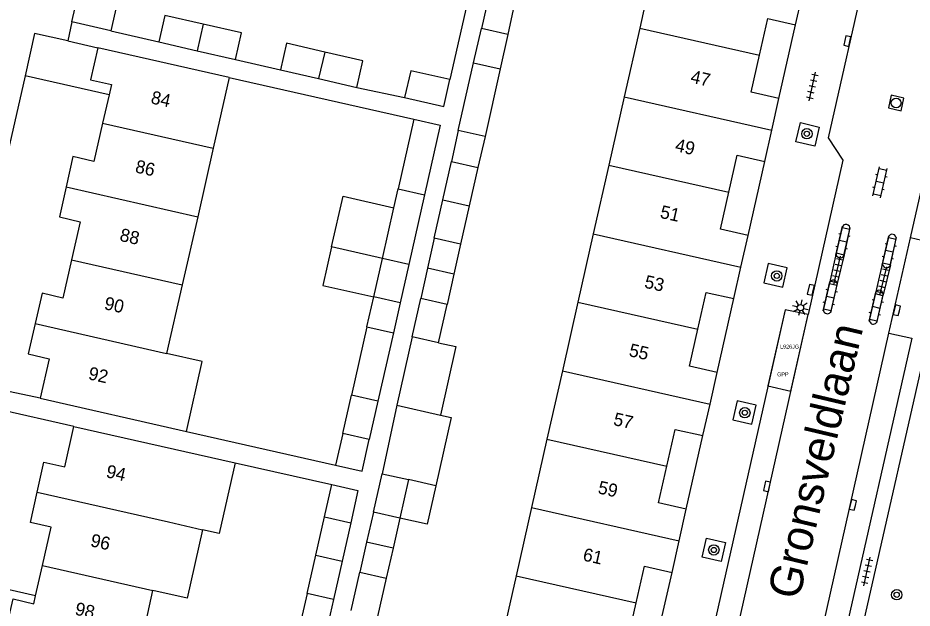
# Model space of a CAD drawing. Extents: x 128000 to 131008, y 398996 to 402500.
# Drawn here: x 128911 to 128979.8, y 399079.3 to 399124.7 of the extents above; entities that cross this region are included whole.
import ezdxf

# ---------------------------------------------------------------- set-up
doc = ezdxf.new("R2010")
doc.units = 0
for name, color, linetype in [('bp-anno-kenteken', 7, 'Continuous'), ('bp-grn-parkeervak', 7, 'Continuous'), ('gg-afsc-erfafscheiding', 7, 'Continuous'), ('gg-anno-huisnummerreeks BGT', 7, 'Continuous'), ('gg-anno-openbare ruimte label', 7, 'Continuous'), ('gg-bbg-bijgebouw', 7, 'Continuous'), ('gg-bbg-gedigitaliseerde bebouwing', 7, 'Continuous'), ('gg-bbg-gedigitaliseerde bijgebouw', 7, 'Continuous'), ('gg-bbg-hoofdgebouw', 7, 'Continuous'), ('gg-bbg-luifel en loopbrug', 7, 'Continuous'), ('gg-bbg-tussenscheiding', 7, 'Continuous'), ('gg-knt-verharding', 7, 'Continuous'), ('gg-knt-verharding nz', 7, 'Continuous'), ('gt-grn-weggrens', 7, 'Continuous'), ('gt-symb-boom', 7, 'Continuous'), ('gt-symb-klinker verharding', 7, 'Continuous'), ('gt-symb-kolk', 7, 'Continuous'), ('gt-symb-lichtmast', 7, 'Continuous'), ('gt-symb-rioolschacht', 7, 'Continuous'), ('gt-symb-tegel verharding', 7, 'Continuous'), ('kenmerkpunt gehandicapten parkeerplaats', 7, 'Continuous')]:
    doc.layers.add(name, color=color, linetype=linetype)

# ---------------------------------------------------------------- blocks, each defined once
blk = doc.blocks.new('gt0-BOOM')
at = {"layer": 'gt-symb-boom'}
for radius in [0.4, 0.2]:
    blk.add_circle((0, 0), radius, dxfattribs=at)
blk = doc.blocks.new('gt0-TEG1')
at = {"layer": 'gt-symb-tegel verharding'}
for p, q in [((-1.125, 0), (1.125, 0)), ((-0.9, -0.25), (-0.9, 0.25)), ((-0.45, -0.25), (-0.45, 0.25)), ((0, -0.25), (0, 0.25)), ((0.45, -0.25), (0.45, 0.25)), ((0.9, -0.25), (0.9, 0.25))]:
    blk.add_line(p, q, dxfattribs=at)
blk = doc.blocks.new('gt0-KL1')
at = {"layer": 'gt-symb-klinker verharding'}
for p, q in [((-1.15, 0.3), (1.15, 0.3)), ((-1, -0.3), (-1, 0.3)), ((-0.5, 0.3), (-0.5, 0.45)), ((0, -0.3), (0, 0.3)), ((0.5, 0.3), (0.5, 0.45)), ((1, -0.3), (1, 0.3)), ((-1.15, -0.3), (1.15, -0.3)), ((-0.5, -0.45), (-0.5, -0.3)), ((0.5, -0.45), (0.5, -0.3))]:
    blk.add_line(p, q, dxfattribs=at)
blk = doc.blocks.new('gt0-LMAST')
at = {"layer": 'gt-symb-lichtmast'}
for p, q in [((-0.182, 0.173), (-0.447, 0.438)), ((-0.005, 0.246), (-0.005, 0.621)), ((0.172, 0.173), (0.437, 0.438)), ((-0.255, -0.004), (-0.63, -0.004)), ((-0.182, -0.181), (-0.447, -0.446)), ((-0.005, -0.254), (-0.005, -0.629)), ((0.437, -0.446), (0.172, -0.181)), ((0.245, -0.004), (0.62, -0.004))]:
    blk.add_line(p, q, dxfattribs=at)
blk.add_circle((-0.005, -0.004), 0.25, dxfattribs=at)
blk = doc.blocks.new('gt0-KOLK')
at = {"layer": 'gt-symb-kolk'}
blk.add_lwpolyline([(0, 0), (0.375, 0), (0.375, 0.4), (-0.375, 0.4), (-0.375, 0), (0, 0)], dxfattribs=at)
blk = doc.blocks.new('gt0-RS')
at = {"layer": 'gt-symb-rioolschacht'}
blk.add_lwpolyline([(-0.5, -0.5), (0.5, -0.5), (0.5, 0.5), (-0.5, 0.5)], close=True, dxfattribs=at)
blk.add_circle((0, 0), 0.375, dxfattribs=at)

msp = doc.modelspace()

# ---------------------------------------------------------------- linework, layer by layer
at = {"layer": 'bp-grn-parkeervak'}
msp.add_lwpolyline([(128970.046, 399102.274), (128968.726, 399096.421), (128970.499, 399096.021), (128971.825, 399101.902), (128970.046, 399102.274)], dxfattribs=at)
at = {"layer": 'gg-afsc-erfafscheiding'}
for p, q in [((128946.89, 399131.531), (128944.26, 399119.977)), ((128918.18, 399123.721), (128921.866, 399122.874)), ((128927.767, 399121.52), (128931.223, 399120.727)), ((128927.286, 399120.126), (128941.483, 399116.925)), ((128937.104, 399119.378), (128940.784, 399118.596)), ((128912.75, 399095.461), (128909.21, 399096.211)), ((128915.34, 399093.301), (128908.883, 399094.76)), ((128923.99, 399092.912), (128935.471, 399090.317)), ((128927.746, 399090.499), (128935.174, 399088.821))]:
    msp.add_line(p, q, dxfattribs=at)
at = {"layer": 'gg-bbg-bijgebouw'}
for p, q in [((128915.19, 399124.431), (128915.65, 399126.47)), ((128918.18, 399123.721), (128915.19, 399124.431)), ((128921.866, 399122.874), (128924.817, 399122.197)), ((128924.817, 399122.197), (128927.767, 399121.52)), ((128944.91, 399116.054), (128946.09, 399121.273)), ((128931.223, 399120.727), (128934.164, 399120.052)), ((128934.164, 399120.052), (128937.104, 399119.378))]:
    msp.add_line(p, q, dxfattribs=at)
for points in [[(128915.65, 399126.47), (128918.65, 399125.76), (128918.18, 399123.721)], [(128925.286, 399124.241), (128922.335, 399124.918), (128921.866, 399122.874)], [(128927.767, 399121.52), (128928.236, 399123.564), (128925.286, 399124.241)], [(128934.633, 399122.096), (128931.692, 399122.771), (128931.223, 399120.727)], [(128937.104, 399119.378), (128937.573, 399121.422), (128934.633, 399122.096)], [(128944.26, 399119.977), (128941.249, 399120.656), (128940.784, 399118.596)], [(128940.784, 399118.596), (128943.796, 399117.917), (128944.26, 399119.977)]]:
    msp.add_lwpolyline(points, dxfattribs=at)
at = {"layer": 'gg-bbg-gedigitaliseerde bebouwing'}
for p, q in [((128927.286, 399120.126), (128926.058, 399114.708)), ((128926.058, 399114.708), (128924.861, 399109.431)), ((128924.861, 399109.431), (128923.67, 399104.178)), ((128923.67, 399104.178), (128922.476, 399098.913)), ((128912.75, 399095.461), (128923.99, 399092.912)), ((128915.34, 399093.301), (128927.746, 399090.499)), ((128920.233, 399075.411), (128921.424, 399080.677))]:
    msp.add_line(p, q, dxfattribs=at)
for points in [[(128923.99, 399092.912), (128925.207, 399098.296), (128922.476, 399098.913)], [(128927.746, 399090.499), (128926.517, 399085.064), (128925.244, 399085.352)], [(128925.244, 399085.352), (128924.064, 399080.085), (128921.424, 399080.677)]]:
    msp.add_lwpolyline(points, dxfattribs=at)
at = {"layer": 'gg-bbg-gedigitaliseerde bijgebouw'}
for p, q in [((128946.09, 399121.273), (128946.685, 399123.904)), ((128948.712, 399123.452), (128946.685, 399123.904)), ((128948.712, 399123.452), (128948.135, 399120.811)), ((128948.135, 399120.811), (128946.975, 399115.598)), ((128941.483, 399116.925), (128940.276, 399111.572)), ((128946.975, 399115.598), (128944.91, 399116.054)), ((128943.721, 399110.734), (128944.386, 399113.684)), ((128944.386, 399113.684), (128946.419, 399113.226)), ((128946.419, 399113.226), (128945.755, 399110.276)), ((128939.949, 399110.122), (128940.276, 399111.572)), ((128942.309, 399111.114), (128941.101, 399105.761)), ((128943.056, 399107.784), (128943.721, 399110.734)), ((128945.755, 399110.276), (128945.09, 399107.326)), ((128939.068, 399106.22), (128939.949, 399110.122)), ((128945.09, 399107.326), (128943.056, 399107.784)), ((128938.403, 399103.27), (128939.068, 399106.22)), ((128941.101, 399105.761), (128940.436, 399102.811)), ((128940.436, 399102.811), (128938.403, 399103.27)), ((128941.353, 399100.192), (128942.018, 399103.142)), ((128944.051, 399102.684), (128942.018, 399103.142)), ((128943.386, 399099.734), (128944.051, 399102.684)), ((128937.876, 399100.96), (128936.691, 399095.7)), ((128937.876, 399100.96), (128939.913, 399100.502)), ((128939.913, 399100.502), (128938.724, 399095.242)), ((128941.353, 399100.192), (128940.171, 399094.93)), ((128936.026, 399092.75), (128936.691, 399095.7)), ((128938.724, 399095.242), (128938.06, 399092.292)), ((128940.171, 399094.93), (128939.046, 399089.659)), ((128938.06, 399092.292), (128936.026, 399092.75)), ((128938.381, 399086.709), (128939.046, 399089.659)), ((128941.079, 399089.201), (128940.414, 399086.251)), ((128943.184, 399088.725), (128941.079, 399089.201)), ((128933.942, 399083.385), (128934.607, 399086.335)), ((128934.607, 399086.335), (128936.64, 399085.877)), ((128940.414, 399086.251), (128938.381, 399086.709)), ((128936.64, 399085.877), (128935.975, 399082.927)), ((128933.277, 399080.435), (128933.942, 399083.385)), ((128935.975, 399082.927), (128935.31, 399079.977)), ((128936.666, 399079.125), (128937.33, 399082.075)), ((128937.33, 399082.075), (128939.364, 399081.616)), ((128939.364, 399081.616), (128938.699, 399078.666)), ((128935.31, 399079.977), (128933.277, 399080.435))]:
    msp.add_line(p, q, dxfattribs=at)
for points in [[(128941.483, 399116.925), (128943.517, 399116.467), (128942.309, 399111.114)], [(128943.386, 399099.734), (128944.723, 399099.432), (128943.534, 399094.17)], [(128943.534, 399094.17), (128944.372, 399093.981), (128943.184, 399088.725)]]:
    msp.add_lwpolyline(points, dxfattribs=at)
at = {"layer": 'gg-bbg-hoofdgebouw'}
for p, q in [((128960.049, 399129.19), (128958.862, 399123.928)), ((128970.86, 399124.201), (128971.405, 399126.628)), ((128958.862, 399123.928), (128957.673, 399118.656)), ((128927.286, 399120.126), (128917.17, 399122.421)), ((128918.043, 399118.81), (128917.55, 399116.637)), ((128957.673, 399118.656), (128956.483, 399113.383)), ((128969.029, 399116.096), (128969.58, 399118.531)), ((128968.48, 399113.671), (128969.029, 399116.096)), ((128956.483, 399113.383), (128955.295, 399108.119)), ((128955.295, 399108.119), (128954.107, 399102.851)), ((128966.65, 399105.557), (128967.2, 399107.98)), ((128966.1, 399103.131), (128966.65, 399105.557)), ((128954.107, 399102.851), (128952.917, 399097.579)), ((128952.917, 399097.579), (128951.73, 399092.318)), ((128964.275, 399095.02), (128964.82, 399097.451)), ((128963.73, 399092.591), (128964.275, 399095.02)), ((128951.73, 399092.318), (128950.544, 399087.061)), ((128950.544, 399087.061), (128949.356, 399081.796)), ((128961.9, 399084.5), (128962.45, 399086.931)), ((128961.35, 399082.071), (128961.9, 399084.5)), ((128912.386, 399080.262), (128912.915, 399082.599)), ((128949.356, 399081.796), (128948.167, 399076.526))]:
    msp.add_line(p, q, dxfattribs=at)
for points in [[(128968.09, 399121.845), (128968.73, 399124.681), (128970.86, 399124.201)], [(128917.17, 399122.421), (128916.61, 399119.951), (128918.22, 399119.59), (128918.043, 399118.81)], [(128969.58, 399118.531), (128967.45, 399119.01), (128968.09, 399121.845)], [(128917.55, 399116.637), (128916.88, 399113.681), (128915.27, 399114.051), (128914.745, 399111.729)], [(128965.71, 399111.305), (128966.35, 399114.151), (128968.48, 399113.671)], [(128914.745, 399111.729), (128914.22, 399109.411), (128915.83, 399109.04), (128915.165, 399106.105)], [(128967.2, 399107.98), (128965.07, 399108.461), (128965.71, 399111.305)], [(128915.165, 399106.105), (128914.5, 399103.171), (128912.89, 399103.541), (128912.359, 399101.203)], [(128963.34, 399100.77), (128963.98, 399103.611), (128966.1, 399103.131)], [(128912.359, 399101.203), (128911.83, 399098.871), (128913.44, 399098.501), (128912.75, 399095.461)], [(128964.82, 399097.451), (128962.7, 399097.931), (128963.34, 399100.77)], [(128912.515, 399088.228), (128913.04, 399090.551), (128914.63, 399090.191), (128915.34, 399093.301)], [(128960.96, 399090.239), (128961.6, 399093.071), (128963.73, 399092.591)], [(128962.45, 399086.931), (128960.32, 399087.411), (128960.96, 399090.239)], [(128912.915, 399082.599), (128913.58, 399085.541), (128911.99, 399085.901), (128912.515, 399088.228)], [(128958.59, 399079.715), (128959.23, 399082.551), (128961.35, 399082.071)], [(128910.134, 399077.695), (128910.66, 399080.021), (128912.25, 399079.661), (128912.386, 399080.262)], [(128960.07, 399076.401), (128957.95, 399076.881), (128958.59, 399079.715)]]:
    msp.add_lwpolyline(points, dxfattribs=at)
at = {"layer": 'gg-bbg-luifel en loopbrug'}
for p, q in [((128947.279, 399126.535), (128946.685, 399123.904)), ((128949.289, 399126.092), (128948.712, 399123.452)), ((128914.88, 399122.951), (128917.17, 399122.421)), ((128918.043, 399118.81), (128911.581, 399120.267)), ((128944.91, 399116.054), (128944.386, 399113.684)), ((128946.975, 399115.598), (128946.419, 399113.226)), ((128943.056, 399107.784), (128942.537, 399105.463)), ((128939.068, 399106.22), (128935.166, 399107.1)), ((128945.09, 399107.326), (128944.571, 399105.005)), ((128942.537, 399105.463), (128942.018, 399103.142)), ((128944.571, 399105.005), (128942.537, 399105.463)), ((128944.571, 399105.005), (128944.051, 399102.684)), ((128937.876, 399100.96), (128938.403, 399103.27)), ((128940.436, 399102.811), (128939.913, 399100.502)), ((128936.026, 399092.75), (128935.471, 399090.317)), ((128934.607, 399086.335), (128935.174, 399088.821)), ((128938.381, 399086.709), (128937.856, 399084.392)), ((128940.414, 399086.251), (128939.889, 399083.934)), ((128937.856, 399084.392), (128937.33, 399082.075)), ((128939.889, 399083.934), (128937.856, 399084.392)), ((128939.889, 399083.934), (128939.364, 399081.616)), ((128912.386, 399080.262), (128905.941, 399081.716)), ((128933.277, 399080.435), (128932.755, 399078.117)), ((128935.31, 399079.977), (128934.788, 399077.673))]:
    msp.add_line(p, q, dxfattribs=at)
for points in [[(128914.88, 399122.951), (128912.32, 399123.511), (128911.581, 399120.267)], [(128935.166, 399107.1), (128936.046, 399111.002), (128939.949, 399110.122)], [(128935.166, 399107.1), (128934.501, 399104.15), (128938.403, 399103.27)], [(128935.471, 399090.317), (128937.518, 399089.854), (128938.06, 399092.292)], [(128935.174, 399088.821), (128937.183, 399088.367), (128936.64, 399085.877)], [(128943.184, 399088.725), (128942.518, 399085.776), (128940.414, 399086.251)]]:
    msp.add_lwpolyline(points, dxfattribs=at)
at = {"layer": 'gg-bbg-tussenscheiding'}
for p, q in [((128925.286, 399124.241), (128924.817, 399122.197)), ((128958.862, 399123.928), (128968.09, 399121.845)), ((128934.633, 399122.096), (128934.164, 399120.052)), ((128946.09, 399121.273), (128948.135, 399120.811)), ((128957.673, 399118.656), (128969.029, 399116.096)), ((128917.55, 399116.637), (128926.058, 399114.708)), ((128956.483, 399113.383), (128965.71, 399111.305)), ((128914.745, 399111.729), (128924.861, 399109.431)), ((128940.276, 399111.572), (128942.309, 399111.114)), ((128943.721, 399110.734), (128945.755, 399110.276)), ((128955.295, 399108.119), (128966.65, 399105.557)), ((128941.101, 399105.761), (128939.068, 399106.22)), ((128915.165, 399106.105), (128923.67, 399104.178)), ((128954.107, 399102.851), (128963.34, 399100.77)), ((128912.359, 399101.203), (128922.476, 399098.913)), ((128943.386, 399099.734), (128941.353, 399100.192)), ((128952.917, 399097.579), (128964.275, 399095.02)), ((128938.724, 399095.242), (128936.691, 399095.7)), ((128940.171, 399094.93), (128943.534, 399094.17)), ((128951.73, 399092.318), (128960.96, 399090.239)), ((128939.046, 399089.659), (128941.079, 399089.201)), ((128912.515, 399088.228), (128922.615, 399085.946)), ((128950.544, 399087.061), (128961.9, 399084.5)), ((128922.615, 399085.946), (128925.244, 399085.352)), ((128933.942, 399083.385), (128935.975, 399082.927)), ((128912.915, 399082.599), (128921.424, 399080.677)), ((128949.356, 399081.796), (128958.59, 399079.715))]:
    msp.add_line(p, q, dxfattribs=at)
at = {"layer": 'gg-knt-verharding'}
for p, q in [((128987.14, 399127.173), (128975.17, 399074.231)), ((128969.58, 399118.531), (128970.86, 399124.201)), ((128967.2, 399107.98), (128968.48, 399113.671)), ((128974.432, 399108.601), (128973.98, 399106.62)), ((128974.607, 399106.502), (128975.033, 399108.467)), ((128978.009, 399107.849), (128977.55, 399105.871)), ((128978.04, 399100.46), (128979.694, 399107.796)), ((128978.149, 399105.72), (128978.584, 399107.72)), ((128973.98, 399106.62), (128973.462, 399104.324)), ((128974.051, 399104.19), (128974.607, 399106.502)), ((128977.55, 399105.871), (128977.004, 399103.543)), ((128978.149, 399105.72), (128977.592, 399103.407)), ((128973.462, 399104.324), (128973.01, 399102.351)), ((128973.599, 399102.191), (128974.051, 399104.19)), ((128977.004, 399103.543), (128976.542, 399101.538)), ((128977.141, 399101.402), (128977.592, 399103.407)), ((128964.82, 399097.451), (128966.1, 399103.131)), ((128962.45, 399086.931), (128963.73, 399092.591)), ((128960.07, 399076.401), (128961.35, 399082.071))]:
    msp.add_line(p, q, dxfattribs=at)
for points in [[(128976.31, 399128.539), (128973.36, 399115.5), (128974.5, 399113.771), (128971.825, 399101.902)], [(128911.581, 399120.267), (128906.9, 399099.721), (128909.21, 399096.211)], [(128982.422, 399119.894), (128984.187, 399119.51), (128981.446, 399107.392), (128979.694, 399107.796)], [(128970.869, 399115.201), (128971.224, 399116.67), (128972.682, 399116.318), (128972.327, 399114.848), (128970.869, 399115.201)], [(128968.411, 399104.348), (128969.874, 399104.018), (128970.207, 399105.493), (128968.744, 399105.823), (128968.411, 399104.348)], [(128971.825, 399101.902), (128970.046, 399102.274), (128959.197, 399054.174), (128960.979, 399053.784)], [(128978.04, 399100.46), (128979.807, 399100.088), (128974.546, 399076.849), (128972.798, 399077.216)], [(128966.029, 399093.797), (128967.49, 399093.459), (128967.831, 399094.934), (128966.37, 399095.271), (128966.029, 399093.797)], [(128963.663, 399083.24), (128963.991, 399084.702), (128965.454, 399084.374), (128965.127, 399082.912), (128963.663, 399083.24)]]:
    msp.add_lwpolyline(points, dxfattribs=at)
for centre, radius, start, end in [((128974.732, 399108.532), 0.308, 347.72427, 167.13737), ((128978.296, 399107.784), 0.295, 347.54523, 167.16515), ((128974.298, 399106.583), 0.32, 173.27098, 345.41248), ((128977.852, 399105.806), 0.309, 167.81902, 343.88354), ((128973.755, 399104.252), 0.302, 348.12779, 166.23846), ((128977.297, 399103.469), 0.302, 348.18486, 165.76898), ((128973.303, 399102.266), 0.305, 163.92021, 345.68482), ((128976.841, 399101.469), 0.307, 167.09659, 347.31969)]:
    msp.add_arc(centre, radius, start, end, dxfattribs=at)
at = {"layer": 'gg-knt-verharding nz'}
for p, q in [((128979.694, 399107.796), (128982.422, 399119.894)), ((128960.979, 399053.784), (128971.825, 399101.902)), ((128972.798, 399077.216), (128978.04, 399100.46))]:
    msp.add_line(p, q, dxfattribs=at)
at = {"layer": 'gt-grn-weggrens'}
msp.add_line((128915.19, 399124.431), (128914.88, 399122.951), dxfattribs=at)

# ---------------------------------------------------------------- block references
at = {"layer": 'gt-symb-boom'}
for p in [(128971.728, 399115.809), (128969.409, 399104.874), (128966.951, 399094.35), (128964.569, 399083.794), (128978.634, 399080.345)]:
    msp.add_blockref('gt0-BOOM', p, dxfattribs=at)
at = {"layer": 'gt-symb-klinker verharding'}
for p, rotation in [((128977.354, 399112.078), 77.22875743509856), ((128974.509, 399107.525), 77.22875743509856), ((128978.067, 399106.762), 77.22875743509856), ((128973.525, 399103.235), 77.22875743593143), ((128977.064, 399102.443), 77.22875743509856)]:
    msp.add_blockref('gt0-KL1', p, dxfattribs=dict(at, rotation=rotation))
at = {"layer": 'gt-symb-kolk', "rotation": 77.22875743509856}
for p in [(128975.034, 399122.901), (128972.221, 399103.76), (128978.841, 399102.194), (128968.848, 399088.639), (128975.454, 399087.211)]:
    msp.add_blockref('gt0-KOLK', p, dxfattribs=at)
at = {"layer": 'gt-symb-lichtmast', "rotation": 77.22875743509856}
msp.add_blockref('gt0-LMAST', (128971.223, 399102.438), dxfattribs=at)
at = {"layer": 'gt-symb-rioolschacht', "rotation": 77.22875743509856}
msp.add_blockref('gt0-RS', (128978.591, 399118.18), dxfattribs=at)
at = {"layer": 'gt-symb-tegel verharding'}
for p, rotation in [((128972.151, 399119.439), 77.22875743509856), ((128974.032, 399105.29), -103.53585636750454), ((128977.586, 399104.49), -103.53585636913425), ((128976.357, 399082.139), 77.29726808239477)]:
    msp.add_blockref('gt0-TEG1', p, dxfattribs=dict(at, rotation=rotation))

# ---------------------------------------------------------------- texts
at = {"layer": 'bp-anno-kenteken'}
msp.add_text('L926JG', height=0.3, dxfattribs=at).set_placement((128969.667, 399099.287))
at = {"layer": 'gg-anno-huisnummerreeks BGT'}
for s, rotation, p in [('47', 347.3, (128962.721, 399119.755)), ('84', 347.2, (128921.2, 399118.162)), ('49', 347.4, (128961.529, 399114.482)), ('86', 347.2, (128919.997, 399112.854)), ('51', 347.3, (128960.374, 399109.354)), ('88', 347.2, (128918.805, 399107.587)), ('53', 347.3, (128959.167, 399103.982)), ('90', 347.2, (128917.612, 399102.324)), ('55', 347.3, (128957.98, 399098.717)), ('92', 347.2, (128916.389, 399096.934)), ('57', 347.3, (128956.78, 399093.412)), ('94', 347.1, (128917.756, 399089.399)), ('59', 347.2, (128955.591, 399088.159)), ('96', 347.3, (128916.556, 399084.087)), ('61', 347.3, (128954.433, 399082.993)), ('98', 347.2, (128915.364, 399078.822))]:
    msp.add_text(s, height=1, rotation=rotation, dxfattribs=at).set_placement(p)
at = {"layer": 'gg-anno-openbare ruimte label'}
msp.add_text('Gronsveldlaan', height=2.5, rotation=76.7, dxfattribs=at).set_placement((128971.11, 399079.881))
at = {"layer": 'kenmerkpunt gehandicapten parkeerplaats'}
msp.add_text('GPP', height=0.3, dxfattribs=at).set_placement((128969.441, 399097.153))

doc.saveas('drawing.dxf')
